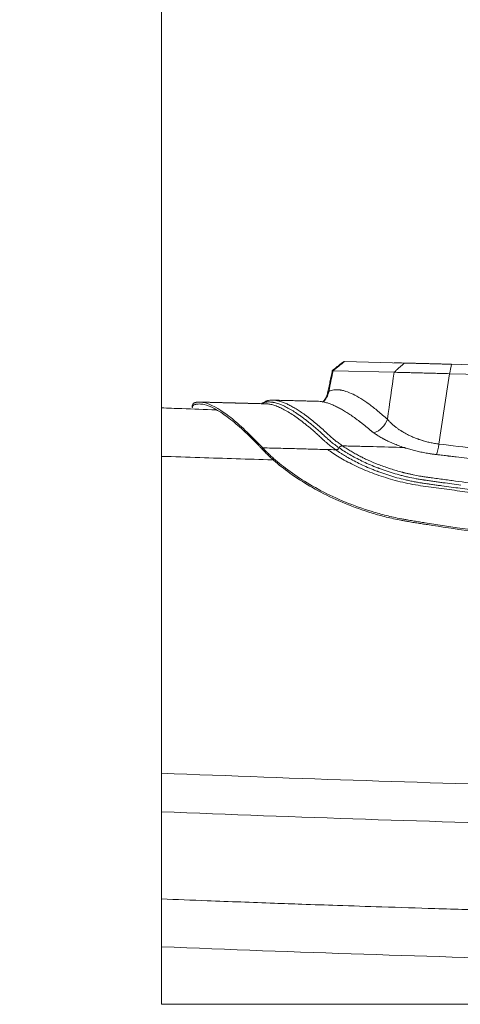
# Model space of a CAD drawing. Header units: millimetres. Extents: x 0 to 594, y 0 to 420.
# Tile 23 of 1056: x 137 to 148, y 51 to 77. Entities that reach past the tile are written whole.
import ezdxf

# ---------------------------------------------------------------- set-up
doc = ezdxf.new("R2010")
doc.units = ezdxf.units.MM
doc.layers.add('1', color=7, linetype='Continuous', true_color=0xffffff)
doc.styles.add('Arial', font='txt')
doc.dimstyles.get("Standard").update_dxf_attribs({"dimtxt": 0.18, "dimasz": 0.18, "dimexe": 0.18, "dimexo": 0.0625, "dimgap": 0.09, "dimtad": 0, "dimtih": 1, "dimtoh": 1, "dimdec": 4, "dimzin": 0, "dimdsep": 46, "dimtxsty": 'Standard', "dimcen": 0.09, "dimadec": 0, "dimazin": 0, "dimtfac": 1, "dimtdec": 4, "dimtofl": 0, "dimtmove": 0, "dimatfit": 3, "dimfxl": 0, "dimtolj": 1, "dimtzin": 0, "dimarcsym": 0})

# ---------------------------------------------------------------- blocks, each defined once
blk = doc.blocks.new('_U10')
at = {"layer": '1', "color": 18, "lineweight": 18}
for p, q in [((89.386, 156.501), (71.766, 156.501)), ((73.766, 156.501), (73.766, 109.121)), ((276.553, 129.196), (71.766, 129.196))]:
    blk.add_line(p, q, dxfattribs=at)
at = {"layer": '1', "color": 18}
for points in [[(73.766, 156.501), (74.704, 153.001), (72.828, 153.001)], [(73.766, 129.196), (72.828, 132.696), (74.704, 132.696)]]:
    blk.add_solid(points, dxfattribs=at)
at = {"layer": '1', "color": 18, "linetype": 'Continuous', "lineweight": 13, "char_height": 3.5, "attachment_point": 7, "rotation": 90, "line_spacing_factor": 1.047437, "style": 'Arial'}
for s, insert in [('\\fArial|b0|i0;\\W1.0000;0.55', (76.745, 98.612)), ('\\fArial|b0|i0;\\W1.0000;FWD TIE DOWN', (76.745, 58.614))]:
    blk.add_mtext(s, dxfattribs=dict(at, insert=insert))
blk = doc.blocks.new('_U14')
at = {"layer": '1', "color": 18, "lineweight": 18}
for p, q in [((118.661, 179.077), (58.826, 179.077)), ((60.826, 179.077), (60.826, 110.152)), ((276.553, 129.196), (58.826, 129.196))]:
    blk.add_line(p, q, dxfattribs=at)
at = {"layer": '1', "color": 18}
for points in [[(60.826, 179.077), (61.764, 175.577), (59.889, 175.577)], [(60.826, 129.196), (59.889, 132.696), (61.764, 132.696)]]:
    blk.add_solid(points, dxfattribs=at)
at = {"layer": '1', "color": 18, "linetype": 'Continuous', "lineweight": 13, "char_height": 3.5, "attachment_point": 7, "rotation": 90, "line_spacing_factor": 1.047437, "style": 'Arial'}
for s, insert in [('\\fArial|b0|i0;\\W1.0000;1.00', (63.805, 99.643)), ('\\fArial|b0|i0;\\W1.0000;BOW DEFLATED', (63.805, 58.279))]:
    blk.add_mtext(s, dxfattribs=dict(at, insert=insert))

msp = doc.modelspace()

# ---------------------------------------------------------------- linework, layer by layer
at = {"layer": '1', "color": 8, "linetype": 'Continuous', "lineweight": 18}
for q in [(140.448, 88.799), (294.808, 51.022)]:
    msp.add_line((140.448, 51.022), q, dxfattribs=at)
at = {"layer": '1', "color": 155, "linetype": 'Continuous', "lineweight": 18}
for p, q in [((145.192, 67.682), (146.744, 67.641)), ((146.474, 67.402), (144.896, 67.443)), ((163.363, 66.96), (147.909, 67.364)), ((147.965, 67.609), (163.32, 67.207))]:
    msp.add_line(p, q, dxfattribs=at)
at = {"layer": '1', "color": 155, "linetype": 'Continuous', "lineweight": 13}
for centre, major_axis, ratio, start_param, end_param in [((144.3, 67.004), (0.22, -0.449), 0.981816, 0.254901, 0.921191), ((145.865, 66.281), (-0.33, -0.376), 0.873482, 0.981029, 2.015032), ((147.555, 65.63), (-0.061, -0.496), 0.18824, 0.76121, 1.413648)]:
    msp.add_ellipse(centre, major_axis=major_axis, ratio=ratio, start_param=start_param, end_param=end_param, dxfattribs=at)
at = {"layer": '1', "color": 155, "linetype": 'Continuous', "lineweight": 18}
for points, degree in [([(145.173, 67.682), (144.872, 67.444)], 1), ([(145.192, 67.682), (145.093, 67.602), (144.995, 67.523), (144.896, 67.443)], 3), ([(146.744, 67.641), (146.474, 67.402)], 1), ([(146.481, 67.648), (146.565, 67.646), (146.667, 67.643)], 2), ([(146.744, 67.641), (146.834, 67.639), (147.089, 67.632), (147.406, 67.624), (147.77, 67.614), (147.965, 67.609)], 2), ([(144.875, 67.445), (144.754, 66.864)], 1), ([(147.965, 67.609), (147.947, 67.527), (147.928, 67.446), (147.909, 67.364)], 3), ([(142.982, 66.589), (142.213, 66.609), (141.444, 66.629)], 2), ([(143.171, 66.584), (142.31, 66.607), (141.447, 66.629)], 2), ([(144.518, 66.649), (143.937, 66.664), (143.356, 66.679)], 2), ([(141.248, 66.541), (141.247, 66.516), (141.246, 66.491)], 2), ([(141.251, 66.539), (141.25, 66.514), (141.249, 66.489)], 2), ([(143.071, 65.444), (143.073, 65.425), (143.076, 65.407), (143.079, 65.388)], 3), ([(151.055, 56.658), (147.515, 56.754), (143.981, 56.871), (140.448, 57.012)], 3), ([(151.026, 55.658), (147.498, 55.754), (143.972, 55.87), (140.448, 56.011)], 3), ([(150.929, 52.163), (147.438, 52.258), (143.942, 52.373), (140.448, 52.512)], 3)]:
    msp.add_open_spline(points, degree=degree, dxfattribs=at)
at = {"layer": '1', "color": 155, "linetype": 'Continuous', "lineweight": 13}
for points in [[(144.896, 67.443), (144.859, 67.264), (144.821, 67.084), (144.784, 66.905)], [(146.304, 66.183), (146.36, 66.589), (146.417, 66.996), (146.474, 67.402)], [(147.909, 67.364), (147.819, 66.756), (147.728, 66.148), (147.638, 65.541)]]:
    msp.add_open_spline(points, degree=3, dxfattribs=at)
at = {"layer": '1', "color": 155, "linetype": 'Continuous', "lineweight": 18}
for points, knots in [([(144.896, 67.443), (144.891, 67.443), (144.884, 67.444), (144.879, 67.444), (144.878, 67.444)], [0, 0, 0, 0, 0.643513, 1, 1, 1, 1]), ([(147.909, 67.364), (147.878, 67.365), (147.816, 67.367), (147.725, 67.369), (147.635, 67.372), (147.547, 67.374), (147.46, 67.377), (147.376, 67.379), (147.294, 67.381), (147.214, 67.383), (147.137, 67.385), (147.037, 67.388), (146.919, 67.391), (146.787, 67.394), (146.669, 67.397), (146.562, 67.4), (146.503, 67.401), (146.474, 67.402)], [0, 0, 0, 0, 0.050862, 0.101521, 0.151981, 0.202247, 0.252323, 0.302214, 0.351925, 0.401461, 0.450826, 0.500026, 0.598555, 0.697778, 0.797735, 0.898463, 1, 1, 1, 1]), ([(144.748, 66.862), (144.748, 66.855), (144.743, 66.792), (144.692, 66.705), (144.638, 66.645), (144.619, 66.626)], [0, 0, 0, 0, 0.07606, 0.670257, 1, 1, 1, 1]), ([(143.071, 65.444), (143.059, 65.456), (143.049, 65.467), (143.002, 65.517), (142.966, 65.554), (142.789, 65.737), (142.652, 65.87), (142.393, 66.106), (142.27, 66.209), (141.923, 66.469), (141.721, 66.578), (141.511, 66.625), (141.471, 66.629), (141.414, 66.63), (141.395, 66.629), (141.369, 66.626), (141.36, 66.624), (141.347, 66.622), (141.342, 66.621), (141.333, 66.619), (141.328, 66.617), (141.317, 66.614), (141.312, 66.613), (141.303, 66.609), (141.298, 66.607), (141.286, 66.6), (141.278, 66.595), (141.261, 66.579), (141.254, 66.566), (141.251, 66.546), (141.251, 66.542), (141.251, 66.538)], [0, 0, 0, 0, 0.012157, 0.012157, 0.05467, 0.05467, 0.224723, 0.224723, 0.394775, 0.394775, 0.73488, 0.73488, 0.819907, 0.819907, 0.86242, 0.86242, 0.883676, 0.883676, 0.894305, 0.894305, 0.904933, 0.904933, 0.915561, 0.915561, 0.926189, 0.926189, 0.947446, 0.947446, 0.989959, 0.989959, 1, 1, 1, 1]), ([(143.13, 66.639), (143.133, 66.641), (143.137, 66.643), (143.145, 66.647), (143.15, 66.649), (143.157, 66.652), (143.16, 66.653), (143.165, 66.655), (143.168, 66.656), (143.176, 66.659), (143.187, 66.662), (143.201, 66.666), (143.209, 66.668), (143.215, 66.67), (143.218, 66.67), (143.244, 66.676), (143.269, 66.678), (143.306, 66.68), (143.318, 66.68), (143.344, 66.68), (143.357, 66.679), (143.397, 66.676), (143.451, 66.667), (143.509, 66.652), (143.569, 66.634), (143.6, 66.623), (143.662, 66.598), (143.694, 66.584), (143.76, 66.553), (143.794, 66.535), (143.864, 66.497), (143.899, 66.477), (143.971, 66.432), (144.045, 66.384), (144.123, 66.33), (144.182, 66.287), (144.202, 66.273), (144.232, 66.25), (144.242, 66.242), (144.262, 66.227), (144.293, 66.203), (144.324, 66.179), (144.365, 66.145), (144.386, 66.128), (144.449, 66.076), (144.492, 66.04), (144.579, 65.965), (144.623, 65.926), (144.679, 65.876), (144.696, 65.86), (144.712, 65.845), (144.723, 65.834), (144.729, 65.829), (144.746, 65.813), (144.757, 65.803), (144.771, 65.789), (144.774, 65.787), (144.777, 65.784)], [0, 0, 0, 0, 0.012417, 0.012417, 0.027785, 0.027785, 0.035468, 0.035468, 0.043152, 0.043152, 0.05852, 0.073887, 0.081571, 0.081571, 0.089255, 0.089255, 0.150725, 0.150725, 0.181461, 0.181461, 0.212196, 0.212196, 0.273666, 0.335136, 0.335136, 0.396607, 0.396607, 0.458077, 0.458077, 0.519548, 0.519548, 0.581018, 0.581018, 0.642488, 0.703959, 0.703959, 0.734694, 0.734694, 0.750061, 0.750061, 0.765429, 0.796164, 0.796164, 0.826899, 0.826899, 0.88837, 0.88837, 0.94984, 0.94984, 0.965208, 0.972892, 0.972892, 0.980575, 0.980575, 0.995943, 0.995943, 1, 1, 1, 1]), ([(143.351, 66.679), (143.325, 66.68), (143.301, 66.68), (143.275, 66.678), (143.272, 66.678), (143.27, 66.678)], [0, 0, 0, 0, 0.897727, 0.897727, 1, 1, 1, 1]), ([(144.51, 66.649), (144.513, 66.649), (144.542, 66.648), (144.597, 66.643), (144.681, 66.626), (144.769, 66.601), (144.862, 66.566), (144.926, 66.538), (144.992, 66.506), (145.026, 66.489), (145.095, 66.452), (145.165, 66.412), (145.238, 66.367), (145.312, 66.319), (145.35, 66.293), (145.428, 66.24), (145.467, 66.212), (145.527, 66.167), (145.547, 66.152), (145.572, 66.133), (145.577, 66.129), (145.588, 66.121), (145.603, 66.11), (145.639, 66.082), (145.68, 66.049), (145.712, 66.024), (145.732, 66.007), (145.743, 65.998), (145.775, 65.972), (145.796, 65.955), (145.823, 65.932), (145.828, 65.928), (145.839, 65.919), (145.844, 65.914), (145.855, 65.905), (145.86, 65.901), (145.871, 65.891), (145.877, 65.887), (145.888, 65.878), (145.894, 65.873), (145.906, 65.864), (145.912, 65.859), (145.93, 65.845), (145.942, 65.836), (145.968, 65.818), (145.982, 65.808), (146.009, 65.79), (146.023, 65.78), (146.052, 65.762), (146.067, 65.753), (146.098, 65.734), (146.129, 65.715), (146.163, 65.697), (146.188, 65.683), (146.197, 65.678), (146.21, 65.671), (146.214, 65.669), (146.223, 65.664), (146.263, 65.643), (146.304, 65.622), (146.381, 65.586), (146.421, 65.569), (146.503, 65.534), (146.546, 65.517), (146.633, 65.485), (146.679, 65.469), (146.726, 65.453)], [0, 0, 0, 0, 0.006545, 0.064984, 0.123422, 0.181861, 0.240299, 0.298738, 0.298738, 0.357176, 0.357176, 0.415615, 0.474053, 0.474053, 0.532492, 0.532492, 0.59093, 0.59093, 0.62015, 0.62015, 0.627454, 0.627454, 0.634759, 0.649369, 0.678588, 0.693198, 0.693198, 0.707807, 0.707807, 0.737027, 0.737027, 0.744331, 0.744331, 0.751636, 0.751636, 0.758941, 0.758941, 0.766246, 0.766246, 0.773551, 0.773551, 0.780856, 0.780856, 0.795465, 0.795465, 0.810075, 0.810075, 0.824684, 0.824684, 0.839294, 0.839294, 0.853904, 0.868513, 0.868513, 0.875818, 0.875818, 0.879471, 0.879471, 0.883123, 0.912342, 0.912342, 0.941561, 0.941561, 0.970781, 0.970781, 1, 1, 1, 1]), ([(141.867, 66.425), (141.57, 66.436), (141.097, 66.454), (140.624, 66.473), (140.448, 66.481)], [0, 0, 0, 0, 0.627554, 1, 1, 1, 1]), ([(143.079, 65.388), (143.064, 65.404), (143.032, 65.438), (142.983, 65.49), (142.804, 65.674), (142.515, 65.956), (142.022, 66.366), (141.669, 66.555), (141.45, 66.582), (141.385, 66.578), (141.355, 66.574), (141.336, 66.57), (141.324, 66.567), (141.298, 66.559), (141.266, 66.541), (141.251, 66.513), (141.249, 66.493), (141.249, 66.489)], [0, 0, 0, 0, 0.015423, 0.03661, 0.057798, 0.227299, 0.3968, 0.735801, 0.820552, 0.862927, 0.884115, 0.894709, 0.905302, 0.910599, 0.947678, 0.990053, 1, 1, 1, 1]), ([(144.962, 65.394), (144.922, 65.422), (144.884, 65.45), (144.83, 65.492), (144.812, 65.505), (144.777, 65.533), (144.76, 65.547), (144.728, 65.574), (144.712, 65.588), (144.688, 65.608), (144.681, 65.615), (144.665, 65.629), (144.658, 65.635), (144.636, 65.656), (144.622, 65.669), (144.593, 65.696), (144.579, 65.709), (144.538, 65.748), (144.51, 65.773), (144.468, 65.811), (144.454, 65.823), (144.433, 65.842), (144.426, 65.848), (144.413, 65.86), (144.406, 65.866), (144.385, 65.884), (144.372, 65.895), (144.345, 65.919), (144.304, 65.953), (144.264, 65.987), (144.212, 66.03), (144.186, 66.051), (144.135, 66.092), (144.084, 66.131), (144.035, 66.168), (143.986, 66.205), (143.961, 66.222), (143.89, 66.273), (143.843, 66.304), (143.752, 66.362), (143.707, 66.389), (143.621, 66.437), (143.579, 66.459), (143.497, 66.497), (143.457, 66.514), (143.38, 66.542), (143.343, 66.554), (143.289, 66.567), (143.271, 66.571), (143.249, 66.575), (143.245, 66.575), (143.236, 66.577), (143.224, 66.579), (143.211, 66.58), (143.186, 66.583), (143.169, 66.584), (143.153, 66.585)], [0, 0, 0, 0, 0.04, 0.04, 0.06, 0.06, 0.08, 0.08, 0.1, 0.1, 0.11, 0.11, 0.12, 0.12, 0.14, 0.14, 0.16, 0.16, 0.2, 0.2, 0.22, 0.22, 0.23, 0.23, 0.24, 0.24, 0.26, 0.26, 0.28, 0.32, 0.32, 0.36, 0.36, 0.4, 0.44, 0.44, 0.48, 0.48, 0.56, 0.56, 0.64, 0.64, 0.72, 0.72, 0.8, 0.8, 0.88, 0.88, 0.92, 0.92, 0.93, 0.93, 0.94, 0.96, 0.96, 1, 1, 1, 1]), ([(144.756, 65.399), (144.798, 65.369), (144.942, 65.268), (145.221, 65.099), (145.62, 64.901), (145.996, 64.754), (146.317, 64.65), (146.568, 64.581), (146.828, 64.521), (147.094, 64.471), (147.364, 64.434), (147.724, 64.384), (148.176, 64.324), (148.9, 64.231), (149.809, 64.124), (151.086, 63.991), (152.553, 63.866), (154.207, 63.767), (155.866, 63.71), (157.525, 63.697), (159.183, 63.725), (160.56, 63.782), (161.658, 63.846), (162.327, 63.891), (162.843, 63.93), (163.207, 63.959), (163.517, 63.985), (163.774, 64.006), (163.978, 64.024), (164.179, 64.048), (164.444, 64.088), (164.765, 64.153), (165.172, 64.261), (165.585, 64.406), (165.981, 64.586), (166.282, 64.753), (166.508, 64.896), (166.637, 64.993), (166.722, 65.064), (166.776, 65.111), (166.885, 65.201), (167.043, 65.329), (167.277, 65.504), (167.527, 65.67), (167.783, 65.809), (168.009, 65.898), (168.16, 65.926), (168.236, 65.928), (168.253, 65.927)], [0, 0, 0, 0, 0.008549, 0.027837, 0.047271, 0.066551, 0.076203, 0.085926, 0.095644, 0.105285, 0.114907, 0.124531, 0.143783, 0.163044, 0.201573, 0.240086, 0.29787, 0.355594, 0.413285, 0.47105, 0.528829, 0.586622, 0.615514, 0.644405, 0.657247, 0.670093, 0.682936, 0.690158, 0.697375, 0.704582, 0.711799, 0.72633, 0.740796, 0.759987, 0.779369, 0.798639, 0.810714, 0.822865, 0.827713, 0.832554, 0.837392, 0.856718, 0.876029, 0.905057, 0.934106, 0.962974, 0.991786, 1, 1, 1, 1]), ([(144.962, 65.394), (144.805, 65.398), (144.647, 65.402), (144.332, 65.41), (144.174, 65.415), (143.938, 65.421), (143.859, 65.423), (143.701, 65.427), (143.622, 65.429), (143.465, 65.433), (143.386, 65.435), (143.228, 65.439), (143.149, 65.442), (143.071, 65.444)], [0, 0, 0, 0, 0.25, 0.25, 0.5, 0.5, 0.625, 0.625, 0.75, 0.75, 0.875, 0.875, 1, 1, 1, 1]), ([(143.071, 65.444), (143.149, 65.442), (143.228, 65.439), (143.386, 65.435), (143.465, 65.433), (143.622, 65.429), (143.701, 65.427), (143.859, 65.423), (143.938, 65.421), (144.174, 65.415), (144.332, 65.41), (144.647, 65.402), (144.805, 65.398), (144.962, 65.394)], [0, 0, 0, 0, 0.125, 0.125, 0.25, 0.25, 0.375, 0.375, 0.5, 0.5, 0.75, 0.75, 1, 1, 1, 1]), ([(168.097, 64.788), (168.082, 64.773), (168.065, 64.758), (167.996, 64.693), (167.935, 64.639), (167.84, 64.56), (167.808, 64.534), (167.741, 64.482), (167.706, 64.455), (167.6, 64.376), (167.525, 64.323), (167.29, 64.165), (167.118, 64.061), (166.562, 63.759), (166.136, 63.573), (165.438, 63.35), (165.195, 63.285), (164.823, 63.206), (164.698, 63.182), (164.504, 63.151), (164.438, 63.141), (164.341, 63.128), (164.308, 63.124), (164.245, 63.116), (164.213, 63.113), (164.152, 63.106), (164.124, 63.103), (164.074, 63.098), (164.05, 63.095), (163.984, 63.088), (163.945, 63.084), (163.817, 63.071), (163.719, 63.06), (163.527, 63.041), (163.434, 63.031), (163.248, 63.013), (163.155, 63.004), (162.691, 62.961), (162.316, 62.928), (161.566, 62.868), (161.19, 62.842), (159.31, 62.724), (157.797, 62.682), (154.771, 62.721), (153.257, 62.802), (150.249, 63.076), (148.755, 63.268), (147.23, 63.508), (147.183, 63.516), (147.091, 63.53), (147.045, 63.538), (146.952, 63.553), (146.904, 63.56), (146.816, 63.575), (146.783, 63.581), (146.719, 63.593), (146.686, 63.599), (146.523, 63.63), (146.398, 63.658), (146.151, 63.72), (146.028, 63.754), (145.426, 63.936), (144.978, 64.124), (144.185, 64.542), (143.84, 64.772), (143.485, 65.055), (143.418, 65.112), (143.323, 65.196), (143.293, 65.223), (143.234, 65.279), (143.206, 65.306), (143.15, 65.361), (143.122, 65.39), (143.088, 65.425), (143.079, 65.434), (143.071, 65.444)], [0, 0, 0, 0, 0.003925, 0.003925, 0.015281, 0.015281, 0.020959, 0.020959, 0.026637, 0.026637, 0.037993, 0.037993, 0.060705, 0.060705, 0.106128, 0.106128, 0.12884, 0.12884, 0.140196, 0.140196, 0.145874, 0.145874, 0.148713, 0.148713, 0.151552, 0.151552, 0.154391, 0.154391, 0.15723, 0.15723, 0.162908, 0.162908, 0.174264, 0.174264, 0.18562, 0.18562, 0.196976, 0.196976, 0.2424, 0.2424, 0.287823, 0.287823, 0.469518, 0.469518, 0.651213, 0.651213, 0.832908, 0.832908, 0.838586, 0.838586, 0.844264, 0.844264, 0.849942, 0.849942, 0.852781, 0.852781, 0.85562, 0.85562, 0.866976, 0.866976, 0.878332, 0.878332, 0.923756, 0.923756, 0.96918, 0.96918, 0.980535, 0.980535, 0.986213, 0.986213, 0.991891, 0.991891, 0.997569, 0.997569, 1, 1, 1, 1]), ([(168.086, 64.733), (168.073, 64.721), (168.036, 64.686), (167.964, 64.621), (167.887, 64.555), (167.727, 64.425), (167.439, 64.214), (166.945, 63.915), (166.347, 63.625), (165.68, 63.376), (165.072, 63.214), (164.635, 63.132), (164.388, 63.096), (164.259, 63.08), (164.181, 63.071), (164.145, 63.067), (164.09, 63.062), (164.008, 63.053), (163.865, 63.038), (163.619, 63.012), (163.339, 62.985), (162.784, 62.931), (161.94, 62.858), (159.688, 62.699), (157.04, 62.626), (154.013, 62.726), (151.75, 62.889), (149.525, 63.133), (148.037, 63.344), (147.252, 63.467), (147.136, 63.485), (147.021, 63.503), (146.927, 63.518), (146.847, 63.532), (146.75, 63.548), (146.553, 63.585), (146.272, 63.647), (145.537, 63.85), (144.529, 64.272), (143.752, 64.787), (143.358, 65.117), (143.239, 65.227), (143.17, 65.295), (143.135, 65.33), (143.102, 65.364), (143.085, 65.382), (143.079, 65.388)], [0, 0, 0, 0, 0.003081, 0.008769, 0.014457, 0.017301, 0.037208, 0.059959, 0.082711, 0.105462, 0.128214, 0.139589, 0.145277, 0.149543, 0.150965, 0.152387, 0.153098, 0.156653, 0.162341, 0.173716, 0.185092, 0.196468, 0.24197, 0.287473, 0.469484, 0.560489, 0.651494, 0.7425, 0.830661, 0.833505, 0.839193, 0.844881, 0.847725, 0.850569, 0.853413, 0.856257, 0.867632, 0.879008, 0.924511, 0.970013, 0.981389, 0.991343, 0.992765, 0.995608, 0.998452, 1, 1, 1, 1]), ([(144.962, 65.394), (144.967, 65.394), (144.972, 65.394), (144.98, 65.395), (144.985, 65.395), (144.99, 65.397), (144.992, 65.397), (144.994, 65.397), (144.995, 65.398), (144.998, 65.399), (145, 65.399), (145.007, 65.401), (145.011, 65.403), (145.016, 65.406), (145.017, 65.406), (145.019, 65.408), (145.02, 65.408), (145.022, 65.41), (145.024, 65.411), (145.03, 65.415), (145.033, 65.418), (145.037, 65.422), (145.038, 65.423), (145.039, 65.425), (145.04, 65.426), (145.042, 65.429), (145.043, 65.43), (145.047, 65.436), (145.049, 65.44), (145.051, 65.444)], [0, 0, 0, 0, 0.125, 0.125, 0.25, 0.25, 0.28125, 0.28125, 0.3125, 0.3125, 0.375, 0.375, 0.5, 0.5, 0.53125, 0.53125, 0.5625, 0.5625, 0.625, 0.625, 0.75, 0.75, 0.78125, 0.78125, 0.8125, 0.8125, 0.875, 0.875, 1, 1, 1, 1]), ([(145.051, 65.444), (145.049, 65.44), (145.047, 65.436), (145.043, 65.43), (145.042, 65.429), (145.04, 65.426), (145.039, 65.425), (145.038, 65.423), (145.037, 65.422), (145.033, 65.418), (145.03, 65.415), (145.024, 65.411), (145.022, 65.41), (145.02, 65.408), (145.019, 65.408), (145.017, 65.406), (145.016, 65.406), (145.011, 65.403), (145.007, 65.401), (145, 65.399), (144.998, 65.399), (144.995, 65.398), (144.994, 65.397), (144.992, 65.397), (144.99, 65.397), (144.985, 65.395), (144.98, 65.395), (144.972, 65.394), (144.967, 65.394), (144.962, 65.394)], [0, 0, 0, 0, 0.125, 0.125, 0.1875, 0.1875, 0.21875, 0.21875, 0.25, 0.25, 0.375, 0.375, 0.4375, 0.4375, 0.46875, 0.46875, 0.5, 0.5, 0.625, 0.625, 0.6875, 0.6875, 0.71875, 0.71875, 0.75, 0.75, 0.875, 0.875, 1, 1, 1, 1]), ([(145.051, 65.444), (145.052, 65.448), (145.055, 65.452), (145.058, 65.458), (145.059, 65.46), (145.062, 65.463), (145.062, 65.463), (145.064, 65.465), (145.065, 65.466), (145.068, 65.47), (145.072, 65.473), (145.077, 65.477), (145.079, 65.479), (145.082, 65.48), (145.083, 65.481), (145.085, 65.482), (145.086, 65.483), (145.091, 65.485), (145.095, 65.487), (145.101, 65.489), (145.104, 65.49), (145.108, 65.491), (145.11, 65.492), (145.117, 65.493), (145.121, 65.494), (145.13, 65.495), (145.135, 65.495), (145.139, 65.495)], [0, 0, 0, 0, 0.125, 0.125, 0.1875, 0.1875, 0.21875, 0.21875, 0.25, 0.25, 0.375, 0.375, 0.4375, 0.4375, 0.46875, 0.46875, 0.5, 0.5, 0.625, 0.625, 0.6875, 0.6875, 0.75, 0.75, 0.875, 0.875, 1, 1, 1, 1]), ([(145.139, 65.495), (145.135, 65.495), (145.13, 65.495), (145.121, 65.494), (145.117, 65.493), (145.11, 65.492), (145.108, 65.491), (145.104, 65.49), (145.101, 65.489), (145.095, 65.487), (145.091, 65.485), (145.086, 65.483), (145.085, 65.482), (145.083, 65.481), (145.082, 65.48), (145.079, 65.479), (145.077, 65.477), (145.072, 65.473), (145.068, 65.47), (145.065, 65.466), (145.064, 65.465), (145.062, 65.463), (145.062, 65.463), (145.059, 65.46), (145.058, 65.458), (145.055, 65.452), (145.052, 65.448), (145.051, 65.444)], [0, 0, 0, 0, 0.125, 0.125, 0.25, 0.25, 0.3125, 0.3125, 0.375, 0.375, 0.5, 0.5, 0.53125, 0.53125, 0.5625, 0.5625, 0.625, 0.625, 0.75, 0.75, 0.78125, 0.78125, 0.8125, 0.8125, 0.875, 0.875, 1, 1, 1, 1]), ([(146.726, 65.453), (146.461, 65.46), (146.197, 65.467), (145.8, 65.477), (145.668, 65.481), (145.404, 65.488), (145.272, 65.491), (145.139, 65.495)], [0, 0, 0, 0, 0.5, 0.5, 0.75, 0.75, 1, 1, 1, 1]), ([(145.139, 65.495), (145.272, 65.491), (145.404, 65.488), (145.668, 65.481), (145.8, 65.477), (146.197, 65.467), (146.461, 65.46), (146.726, 65.453)], [0, 0, 0, 0, 0.25, 0.25, 0.5, 0.5, 1, 1, 1, 1]), ([(146.726, 65.453), (146.736, 65.45), (146.751, 65.445), (146.766, 65.44), (146.776, 65.437), (146.781, 65.435), (146.806, 65.427), (146.827, 65.421), (146.889, 65.403), (146.93, 65.391), (147.016, 65.369), (147.059, 65.358), (147.147, 65.339), (147.191, 65.329), (147.259, 65.316), (147.282, 65.312), (147.328, 65.304), (147.351, 65.3), (147.386, 65.294), (147.398, 65.292), (147.421, 65.289), (147.433, 65.287), (147.457, 65.284), (147.469, 65.282), (147.492, 65.279), (147.504, 65.277), (147.528, 65.274), (147.54, 65.273), (147.565, 65.27), (147.577, 65.268), (147.601, 65.265), (147.613, 65.264), (147.637, 65.261), (147.649, 65.26), (147.709, 65.253), (147.757, 65.247), (147.83, 65.238), (147.854, 65.236), (147.884, 65.232), (147.89, 65.231), (147.897, 65.23), (147.897, 65.23), (147.897, 65.23), (147.897, 65.23), (147.898, 65.23), (147.899, 65.23), (147.901, 65.23), (147.906, 65.229), (147.922, 65.228), (147.982, 65.22), (148.039, 65.214), (148.177, 65.198), (148.268, 65.187), (148.452, 65.167), (148.544, 65.156), (148.728, 65.136), (149.004, 65.106), (149.28, 65.077), (149.557, 65.048), (149.695, 65.034), (149.834, 65.02), (149.926, 65.011), (149.973, 65.007), (150.389, 64.967), (150.759, 64.933), (151.315, 64.886), (151.5, 64.871), (151.872, 64.842), (152.057, 64.828), (152.614, 64.789), (152.986, 64.765), (153.731, 64.724), (154.104, 64.705), (154.85, 64.674), (155.224, 64.662), (155.785, 64.647), (155.972, 64.643), (156.206, 64.639), (156.253, 64.638), (156.347, 64.637), (156.394, 64.636), (156.534, 64.634), (156.628, 64.633), (157.096, 64.628), (157.469, 64.627), (158.216, 64.63), (158.589, 64.635), (159.334, 64.649), (159.705, 64.659), (160.262, 64.677), (160.448, 64.683), (160.819, 64.698), (161.004, 64.705), (161.282, 64.718), (161.374, 64.722), (161.559, 64.731), (161.652, 64.736), (161.929, 64.75), (162.114, 64.76), (162.391, 64.775), (162.483, 64.781), (162.622, 64.789), (162.668, 64.791), (162.76, 64.797), (162.806, 64.799), (162.898, 64.805), (162.944, 64.808), (163.036, 64.814), (163.082, 64.816), (163.175, 64.822), (163.221, 64.825), (163.313, 64.831), (163.358, 64.834), (163.427, 64.839), (163.45, 64.84), (163.485, 64.843), (163.496, 64.843), (163.519, 64.845), (163.531, 64.846), (163.554, 64.847), (163.565, 64.848), (163.588, 64.849), (163.6, 64.85), (163.617, 64.851), (163.623, 64.852), (163.634, 64.853), (163.651, 64.854), (163.668, 64.855), (163.691, 64.857), (163.703, 64.858), (163.725, 64.86), (163.737, 64.861), (163.771, 64.864), (163.793, 64.867), (163.838, 64.872), (163.883, 64.877), (163.927, 64.883), (163.96, 64.888), (163.971, 64.89), (163.988, 64.892), (163.994, 64.893), (164.005, 64.895), (164.032, 64.899), (164.059, 64.903), (164.123, 64.915), (164.165, 64.923), (164.248, 64.94), (164.288, 64.949), (164.368, 64.968), (164.407, 64.979), (164.445, 64.989)], [0, 0, 0, 0, 0.001953, 0.00293, 0.00293, 0.003906, 0.003906, 0.007813, 0.007813, 0.015625, 0.015625, 0.023438, 0.023438, 0.03125, 0.03125, 0.035156, 0.035156, 0.039063, 0.039063, 0.041016, 0.041016, 0.042969, 0.042969, 0.044922, 0.044922, 0.046875, 0.046875, 0.048828, 0.048828, 0.050781, 0.050781, 0.052734, 0.052734, 0.054688, 0.054688, 0.0625, 0.0625, 0.066406, 0.066406, 0.067383, 0.067444, 0.067444, 0.067459, 0.067459, 0.067474, 0.067505, 0.067627, 0.067871, 0.068359, 0.070313, 0.078125, 0.078125, 0.09375, 0.09375, 0.109375, 0.109375, 0.125, 0.15625, 0.15625, 0.171875, 0.179688, 0.179688, 0.1875, 0.1875, 0.25, 0.25, 0.28125, 0.28125, 0.3125, 0.3125, 0.375, 0.375, 0.4375, 0.4375, 0.5, 0.5, 0.53125, 0.53125, 0.539063, 0.539063, 0.546875, 0.546875, 0.5625, 0.5625, 0.625, 0.625, 0.6875, 0.6875, 0.75, 0.75, 0.78125, 0.78125, 0.8125, 0.8125, 0.828125, 0.828125, 0.84375, 0.84375, 0.875, 0.875, 0.890625, 0.890625, 0.898438, 0.898438, 0.90625, 0.90625, 0.914063, 0.914063, 0.921875, 0.921875, 0.929688, 0.929688, 0.9375, 0.9375, 0.941406, 0.941406, 0.943359, 0.943359, 0.945312, 0.945312, 0.947266, 0.947266, 0.949219, 0.949219, 0.950195, 0.950195, 0.951172, 0.953125, 0.953125, 0.955078, 0.955078, 0.957031, 0.957031, 0.960937, 0.960937, 0.964844, 0.96875, 0.96875, 0.970703, 0.970703, 0.97168, 0.97168, 0.972656, 0.976562, 0.976562, 0.984375, 0.984375, 0.992187, 0.992187, 1, 1, 1, 1]), ([(140.448, 65.223), (140.781, 65.212), (141.113, 65.201), (142.07, 65.17), (142.694, 65.151), (143.319, 65.132)], [0, 0, 0, 0, 0.347427, 0.347427, 1, 1, 1, 1]), ([(143.319, 65.132), (142.694, 65.151), (142.07, 65.17), (141.113, 65.201), (140.781, 65.212), (140.448, 65.223)], [0, 0, 0, 0, 0.652573, 0.652573, 1, 1, 1, 1]), ([(140.448, 53.753), (140.843, 53.738), (141.818, 53.699), (143.029, 53.654), (144.154, 53.614), (145.082, 53.582), (146.233, 53.544), (147.608, 53.5), (149.209, 53.452), (150.35, 53.42), (150.959, 53.403)], [0, 0, 0, 0, 0.112684, 0.278362, 0.345729, 0.433835, 0.543323, 0.674188, 0.826419, 1, 1, 1, 1])]:
    msp.add_open_spline(points, degree=3, knots=knots, dxfattribs=at)
at = {"layer": '1', "color": 155, "linetype": 'Continuous', "lineweight": 13}
for points, knots in [([(144.752, 66.865), (144.753, 66.868), (144.754, 66.872), (144.756, 66.876), (144.756, 66.877), (144.757, 66.878), (144.758, 66.88), (144.761, 66.885), (144.764, 66.888), (144.771, 66.896), (144.777, 66.9), (144.784, 66.905)], [0, 0, 0, 0, 0.243606, 0.243606, 0.290881, 0.290881, 0.338155, 0.432705, 0.621803, 0.621803, 1, 1, 1, 1]), ([(144.784, 66.905), (144.823, 66.925), (144.866, 66.938), (144.959, 66.951), (145.008, 66.951), (145.067, 66.944), (145.077, 66.943), (145.087, 66.941), (145.094, 66.94), (145.097, 66.94), (145.114, 66.937), (145.128, 66.934), (145.17, 66.924), (145.198, 66.916), (145.286, 66.887), (145.347, 66.862), (145.475, 66.8), (145.542, 66.763), (145.68, 66.677), (145.752, 66.629), (145.901, 66.52), (145.978, 66.461), (146.137, 66.33), (146.219, 66.259), (146.304, 66.183)], [0, 0, 0, 0, 0.125, 0.125, 0.25, 0.25, 0.265625, 0.273437, 0.273437, 0.28125, 0.28125, 0.3125, 0.3125, 0.375, 0.375, 0.5, 0.5, 0.625, 0.625, 0.75, 0.75, 0.875, 0.875, 1, 1, 1, 1]), ([(143.029, 66.581), (143.031, 66.583), (143.032, 66.584), (143.036, 66.587), (143.038, 66.588), (143.045, 66.593), (143.05, 66.596), (143.061, 66.602), (143.067, 66.604), (143.077, 66.608), (143.08, 66.609), (143.087, 66.611), (143.09, 66.612), (143.1, 66.616), (143.107, 66.618), (143.118, 66.62), (143.121, 66.621), (143.128, 66.623), (143.132, 66.623), (143.143, 66.625), (143.15, 66.627), (143.172, 66.63), (143.187, 66.631), (143.218, 66.633), (143.233, 66.633), (143.265, 66.632), (143.282, 66.63), (143.307, 66.627), (143.319, 66.626), (143.332, 66.624), (143.341, 66.622), (143.362, 66.618), (143.402, 66.609), (143.439, 66.599), (143.476, 66.587), (143.495, 66.581), (143.552, 66.559), (143.592, 66.542), (143.673, 66.504), (143.715, 66.482), (143.801, 66.434), (143.845, 66.407), (143.936, 66.349), (143.982, 66.318), (144.054, 66.268), (144.078, 66.25), (144.127, 66.214), (144.176, 66.177), (144.226, 66.137), (144.277, 66.097), (144.303, 66.076), (144.355, 66.033), (144.394, 66), (144.434, 65.966), (144.461, 65.942), (144.475, 65.931), (144.495, 65.913), (144.502, 65.907), (144.516, 65.895), (144.523, 65.889), (144.543, 65.87), (144.571, 65.846), (144.598, 65.821), (144.619, 65.802), (144.626, 65.795), (144.64, 65.782), (144.647, 65.776), (144.667, 65.757), (144.681, 65.743), (144.709, 65.717), (144.724, 65.704), (144.746, 65.684), (144.753, 65.677), (144.768, 65.664), (144.776, 65.657), (144.799, 65.637), (144.815, 65.623), (144.848, 65.596), (144.865, 65.582), (144.9, 65.555), (144.918, 65.541), (144.972, 65.5), (145.011, 65.472), (145.051, 65.444)], [0, 0, 0, 0, 0.005883, 0.005883, 0.014098, 0.014098, 0.03053, 0.03053, 0.046962, 0.046962, 0.055178, 0.055178, 0.063393, 0.063393, 0.079825, 0.079825, 0.088041, 0.088041, 0.096257, 0.096257, 0.112689, 0.112689, 0.145552, 0.145552, 0.178415, 0.178415, 0.211279, 0.211279, 0.22771, 0.235926, 0.235926, 0.244142, 0.277005, 0.309869, 0.309869, 0.342732, 0.342732, 0.408459, 0.408459, 0.474186, 0.474186, 0.539913, 0.539913, 0.605639, 0.605639, 0.638503, 0.638503, 0.671366, 0.70423, 0.70423, 0.737093, 0.737093, 0.769956, 0.786388, 0.786388, 0.80282, 0.80282, 0.811036, 0.811036, 0.819251, 0.819251, 0.835683, 0.852115, 0.852115, 0.860331, 0.860331, 0.868546, 0.868546, 0.884978, 0.884978, 0.90141, 0.90141, 0.909626, 0.909626, 0.917842, 0.917842, 0.934273, 0.934273, 0.950705, 0.950705, 0.967137, 0.967137, 1, 1, 1, 1]), ([(146.304, 66.183), (146.317, 66.166), (146.347, 66.134), (146.38, 66.101), (146.414, 66.068), (146.432, 66.051), (146.47, 66.019), (146.49, 66.002), (146.532, 65.97), (146.553, 65.954), (146.599, 65.922), (146.622, 65.906), (146.653, 65.886), (146.659, 65.882), (146.672, 65.874), (146.691, 65.862), (146.71, 65.85), (146.75, 65.827), (146.777, 65.812), (146.833, 65.783), (146.862, 65.768), (146.922, 65.74), (146.952, 65.727), (147.016, 65.7), (147.048, 65.687), (147.086, 65.673), (147.09, 65.672), (147.099, 65.669), (147.111, 65.664), (147.141, 65.654), (147.168, 65.645), (147.194, 65.637), (147.203, 65.634), (147.221, 65.628), (147.23, 65.626), (147.257, 65.618), (147.275, 65.613), (147.33, 65.598), (147.367, 65.589), (147.442, 65.572), (147.481, 65.565), (147.558, 65.551), (147.598, 65.546), (147.638, 65.541)], [0, 0, 0, 0, 0.0625, 0.125, 0.125, 0.1875, 0.1875, 0.25, 0.25, 0.3125, 0.3125, 0.375, 0.375, 0.390625, 0.390625, 0.40625, 0.4375, 0.4375, 0.5, 0.5, 0.5625, 0.5625, 0.625, 0.625, 0.6875, 0.6875, 0.695312, 0.695312, 0.703125, 0.71875, 0.75, 0.75, 0.765625, 0.765625, 0.78125, 0.78125, 0.8125, 0.8125, 0.875, 0.875, 0.9375, 0.9375, 1, 1, 1, 1]), ([(144.777, 65.784), (144.786, 65.776), (144.794, 65.768), (144.814, 65.749), (144.826, 65.738), (144.851, 65.717), (144.863, 65.706), (144.889, 65.684), (144.902, 65.673), (144.919, 65.659), (144.923, 65.656), (144.93, 65.65), (144.94, 65.642), (144.95, 65.634), (144.985, 65.606), (145.015, 65.584), (145.075, 65.539), (145.107, 65.517), (145.139, 65.495)], [0, 0, 0, 0, 0.084249, 0.084249, 0.198718, 0.198718, 0.313187, 0.313187, 0.427656, 0.427656, 0.456273, 0.456273, 0.48489, 0.542125, 0.542125, 0.771062, 0.771062, 1, 1, 1, 1]), ([(148.19, 64.395), (148.03, 64.416), (147.87, 64.437), (147.67, 64.465), (147.631, 64.47), (147.551, 64.481), (147.511, 64.487), (147.451, 64.495), (147.421, 64.5), (147.391, 64.504), (147.371, 64.506), (147.361, 64.508), (147.332, 64.512), (147.312, 64.515), (147.272, 64.521), (147.252, 64.524), (147.222, 64.528), (147.212, 64.53), (147.192, 64.533), (147.183, 64.534), (147.153, 64.539), (147.133, 64.542), (147.075, 64.552), (147.036, 64.559), (146.959, 64.574), (146.921, 64.581), (146.845, 64.597), (146.807, 64.606), (146.695, 64.632), (146.622, 64.65), (146.478, 64.69), (146.407, 64.711), (146.267, 64.755), (146.198, 64.778), (146.113, 64.809), (146.088, 64.818), (146.063, 64.827), (146.046, 64.833), (146.038, 64.836), (145.996, 64.852), (145.964, 64.865), (145.867, 64.904), (145.804, 64.93), (145.682, 64.984), (145.623, 65.012), (145.509, 65.068), (145.453, 65.097), (145.346, 65.155), (145.293, 65.184), (145.218, 65.229), (145.193, 65.244), (145.156, 65.266), (145.144, 65.274), (145.12, 65.289), (145.108, 65.296), (145.05, 65.334), (145.005, 65.364), (144.962, 65.394)], [0, 0, 0, 0, 0.125, 0.125, 0.15625, 0.15625, 0.1875, 0.1875, 0.203125, 0.210938, 0.210938, 0.21875, 0.21875, 0.234375, 0.234375, 0.25, 0.25, 0.257813, 0.257813, 0.265625, 0.265625, 0.28125, 0.28125, 0.3125, 0.3125, 0.34375, 0.34375, 0.375, 0.375, 0.4375, 0.4375, 0.5, 0.5, 0.5625, 0.5625, 0.578125, 0.585938, 0.585938, 0.59375, 0.59375, 0.625, 0.625, 0.6875, 0.6875, 0.75, 0.75, 0.8125, 0.8125, 0.875, 0.875, 0.90625, 0.90625, 0.921875, 0.921875, 0.9375, 0.9375, 1, 1, 1, 1]), ([(145.051, 65.444), (145.093, 65.415), (145.137, 65.386), (145.188, 65.353), (145.194, 65.349), (145.206, 65.342), (145.212, 65.338), (145.229, 65.327), (145.241, 65.32), (145.277, 65.298), (145.301, 65.284), (145.376, 65.241), (145.427, 65.212), (145.532, 65.156), (145.587, 65.128), (145.699, 65.074), (145.757, 65.047), (145.876, 64.995), (145.937, 64.969), (146.016, 64.938), (146.04, 64.928), (146.068, 64.918), (146.081, 64.913), (146.089, 64.91), (146.093, 64.908), (146.129, 64.895), (146.162, 64.883), (146.261, 64.848), (146.329, 64.826), (146.465, 64.783), (146.535, 64.763), (146.641, 64.734), (146.712, 64.716), (146.784, 64.698), (146.894, 64.673), (146.968, 64.658), (147.062, 64.64), (147.081, 64.637), (147.119, 64.63), (147.138, 64.627), (147.176, 64.621), (147.195, 64.618), (147.224, 64.613), (147.234, 64.612), (147.253, 64.609), (147.263, 64.607), (147.312, 64.6), (147.35, 64.595), (147.409, 64.586), (147.428, 64.584), (147.467, 64.578), (147.487, 64.576), (147.545, 64.567), (147.584, 64.562), (147.662, 64.551), (147.701, 64.546), (147.896, 64.519), (148.052, 64.498), (148.208, 64.478)], [0, 0, 0, 0, 0.0625, 0.0625, 0.070313, 0.070313, 0.078125, 0.078125, 0.09375, 0.09375, 0.125, 0.125, 0.1875, 0.1875, 0.25, 0.25, 0.3125, 0.3125, 0.375, 0.375, 0.390625, 0.398438, 0.402344, 0.402344, 0.40625, 0.40625, 0.4375, 0.4375, 0.5, 0.5, 0.5625, 0.5625, 0.59375, 0.625, 0.625, 0.6875, 0.6875, 0.703125, 0.703125, 0.71875, 0.71875, 0.734375, 0.734375, 0.742188, 0.742188, 0.75, 0.75, 0.78125, 0.78125, 0.796875, 0.796875, 0.8125, 0.8125, 0.84375, 0.84375, 0.875, 0.875, 1, 1, 1, 1]), ([(145.139, 65.495), (145.201, 65.452), (145.266, 65.41), (145.37, 65.348), (145.406, 65.327), (145.48, 65.285), (145.517, 65.265), (145.576, 65.234), (145.595, 65.224), (145.625, 65.209), (145.635, 65.204), (145.651, 65.196), (145.661, 65.191), (145.712, 65.166), (145.759, 65.143), (145.886, 65.085), (145.974, 65.048), (146.111, 64.994), (146.158, 64.977), (146.252, 64.943), (146.3, 64.926), (146.398, 64.894), (146.448, 64.879), (146.549, 64.848), (146.6, 64.834), (146.666, 64.816), (146.679, 64.813), (146.698, 64.808), (146.705, 64.806), (146.718, 64.803), (146.751, 64.794), (146.785, 64.786), (146.838, 64.774), (146.865, 64.767), (146.919, 64.756), (146.946, 64.75), (147.027, 64.733), (147.082, 64.723), (147.165, 64.708), (147.193, 64.704), (147.249, 64.695), (147.277, 64.691), (147.333, 64.683), (147.362, 64.679), (147.404, 64.673), (147.418, 64.671), (147.446, 64.667), (147.46, 64.665), (147.531, 64.655), (147.587, 64.647), (147.7, 64.632), (147.757, 64.624), (147.87, 64.609), (148.152, 64.571), (148.662, 64.504), (149.116, 64.449), (149.571, 64.395), (149.798, 64.369), (150.482, 64.295), (150.939, 64.249), (151.627, 64.186), (151.857, 64.167), (152.201, 64.139), (152.316, 64.13), (152.489, 64.117), (152.547, 64.113), (152.662, 64.104), (152.95, 64.084), (153.238, 64.065), (153.699, 64.038), (153.929, 64.025), (154.621, 63.992), (155.082, 63.974), (155.775, 63.956), (156.005, 63.951), (156.467, 63.944), (156.698, 63.942), (157.16, 63.94), (157.391, 63.94), (157.68, 63.942), (157.738, 63.942), (157.853, 63.943), (157.911, 63.944), (158.084, 63.946), (158.662, 63.955), (159.238, 63.971), (159.927, 63.996), (160.157, 64.006), (160.616, 64.028), (160.845, 64.04), (161.303, 64.065), (161.532, 64.079), (161.874, 64.102), (161.988, 64.109), (162.217, 64.125), (162.331, 64.133), (162.559, 64.15), (162.673, 64.159), (162.9, 64.176), (163.014, 64.185), (163.185, 64.199), (163.242, 64.203), (163.327, 64.21), (163.356, 64.212), (163.412, 64.217), (163.441, 64.22), (163.526, 64.227), (163.583, 64.232), (163.654, 64.238), (163.668, 64.239), (163.696, 64.241), (163.71, 64.243), (163.753, 64.246), (163.781, 64.249), (163.838, 64.254), (163.866, 64.256), (163.908, 64.26), (163.922, 64.262), (163.95, 64.265), (163.964, 64.266), (164.034, 64.275), (164.09, 64.282), (164.199, 64.298), (164.254, 64.307), (164.362, 64.326), (164.415, 64.336), (164.522, 64.358), (164.574, 64.37), (164.653, 64.388), (164.678, 64.394), (164.711, 64.403), (164.717, 64.404), (164.73, 64.408), (164.75, 64.412), (164.82, 64.431), (164.882, 64.449), (164.98, 64.478), (165.077, 64.508), (165.169, 64.54), (165.26, 64.573), (165.304, 64.59), (165.392, 64.625), (165.434, 64.643), (165.518, 64.679), (165.559, 64.697), (165.619, 64.725), (165.639, 64.735), (165.664, 64.747), (165.669, 64.749), (165.679, 64.754), (165.693, 64.761), (165.708, 64.768), (165.756, 64.792), (165.793, 64.811), (165.866, 64.85), (165.901, 64.869), (165.969, 64.908), (166.003, 64.928), (166.035, 64.947)], [0, 0, 0, 0, 0.015625, 0.015625, 0.023437, 0.023437, 0.03125, 0.03125, 0.035156, 0.035156, 0.037109, 0.037109, 0.038086, 0.039062, 0.046875, 0.046875, 0.0625, 0.0625, 0.070312, 0.070312, 0.078125, 0.078125, 0.085937, 0.085937, 0.09375, 0.09375, 0.095703, 0.095703, 0.09668, 0.09668, 0.097656, 0.101562, 0.101562, 0.105469, 0.105469, 0.109375, 0.109375, 0.117187, 0.117187, 0.121094, 0.121094, 0.125, 0.125, 0.128906, 0.128906, 0.130859, 0.130859, 0.132812, 0.132812, 0.140625, 0.140625, 0.148437, 0.148437, 0.15625, 0.1875, 0.21875, 0.21875, 0.25, 0.25, 0.3125, 0.3125, 0.34375, 0.34375, 0.359375, 0.359375, 0.367187, 0.367187, 0.375, 0.40625, 0.40625, 0.4375, 0.4375, 0.5, 0.5, 0.53125, 0.53125, 0.5625, 0.5625, 0.59375, 0.59375, 0.601562, 0.601562, 0.609375, 0.609375, 0.625, 0.6875, 0.6875, 0.71875, 0.71875, 0.75, 0.75, 0.78125, 0.78125, 0.796875, 0.796875, 0.8125, 0.8125, 0.828125, 0.828125, 0.84375, 0.84375, 0.851562, 0.851562, 0.855469, 0.855469, 0.859375, 0.859375, 0.867187, 0.867187, 0.869141, 0.869141, 0.871094, 0.871094, 0.875, 0.875, 0.878906, 0.878906, 0.880859, 0.880859, 0.882812, 0.882812, 0.890625, 0.890625, 0.898437, 0.898437, 0.90625, 0.90625, 0.914062, 0.914062, 0.917969, 0.917969, 0.918945, 0.918945, 0.919922, 0.921875, 0.929687, 0.929687, 0.9375, 0.945312, 0.945312, 0.953125, 0.953125, 0.960937, 0.960937, 0.96875, 0.96875, 0.972656, 0.972656, 0.973633, 0.973633, 0.974609, 0.976562, 0.976562, 0.984375, 0.984375, 0.992187, 0.992187, 1, 1, 1, 1]), ([(147.638, 65.541), (147.966, 65.5), (148.295, 65.46), (148.955, 65.384), (149.285, 65.348), (149.948, 65.278), (150.28, 65.245), (150.696, 65.206), (150.779, 65.198), (150.904, 65.187), (150.946, 65.183), (151.029, 65.175), (151.237, 65.157), (151.445, 65.139), (151.945, 65.099), (152.278, 65.074), (152.943, 65.028), (153.276, 65.008), (153.941, 64.972), (154.605, 64.94), (155.602, 64.907), (156.265, 64.895), (156.928, 64.887), (157.26, 64.886), (157.922, 64.888), (158.253, 64.891), (158.915, 64.902), (159.246, 64.909), (159.908, 64.929), (160.238, 64.94), (160.899, 64.968), (161.229, 64.983), (161.89, 65.018), (162.22, 65.037), (162.879, 65.078), (163.209, 65.101), (163.539, 65.124)], [0, 0, 0, 0, 0.0625, 0.0625, 0.125, 0.125, 0.1875, 0.1875, 0.203125, 0.203125, 0.210938, 0.210938, 0.21875, 0.25, 0.25, 0.3125, 0.3125, 0.375, 0.375, 0.4375, 0.5, 0.5625, 0.5625, 0.625, 0.625, 0.6875, 0.6875, 0.75, 0.75, 0.8125, 0.8125, 0.875, 0.875, 0.9375, 0.9375, 1, 1, 1, 1]), ([(163.486, 64.053), (163.466, 64.052), (163.446, 64.05), (163.406, 64.046), (163.386, 64.045), (163.327, 64.04), (163.287, 64.037), (163.208, 64.03), (163.168, 64.027), (163.089, 64.02), (163.049, 64.017), (162.969, 64.011), (162.93, 64.008), (162.85, 64.002), (162.81, 63.999), (162.691, 63.989), (162.611, 63.983), (162.372, 63.965), (162.213, 63.954), (161.895, 63.932), (161.736, 63.921), (161.258, 63.891), (160.939, 63.873), (160.302, 63.841), (159.984, 63.827), (159.347, 63.803), (159.028, 63.793), (158.391, 63.778), (158.072, 63.773), (157.434, 63.767), (157.116, 63.767), (156.637, 63.77), (156.478, 63.772), (156.159, 63.776), (156, 63.779), (155.521, 63.789), (155.203, 63.799), (154.565, 63.822), (154.246, 63.837), (153.608, 63.87), (153.289, 63.889), (152.65, 63.932), (152.331, 63.956), (151.693, 64.008), (151.374, 64.036), (150.735, 64.097), (150.416, 64.13), (150.057, 64.169), (150.017, 64.173), (149.937, 64.182), (149.818, 64.195), (149.698, 64.209), (149.459, 64.236), (149.3, 64.255), (148.823, 64.313), (148.506, 64.353), (148.19, 64.395)], [0, 0, 0, 0, 0.003906, 0.003906, 0.007813, 0.007813, 0.015625, 0.015625, 0.023438, 0.023438, 0.03125, 0.03125, 0.039063, 0.039063, 0.046875, 0.046875, 0.0625, 0.0625, 0.09375, 0.09375, 0.125, 0.125, 0.1875, 0.1875, 0.25, 0.25, 0.3125, 0.3125, 0.375, 0.375, 0.4375, 0.4375, 0.46875, 0.46875, 0.5, 0.5, 0.5625, 0.5625, 0.625, 0.625, 0.6875, 0.6875, 0.75, 0.75, 0.8125, 0.8125, 0.875, 0.875, 0.882813, 0.882813, 0.890625, 0.90625, 0.90625, 0.9375, 0.9375, 1, 1, 1, 1])]:
    msp.add_open_spline(points, degree=3, knots=knots, dxfattribs=at)

# ---------------------------------------------------------------- dimensions: what is measured, and where the dimension line sits
at = {"layer": '1', "color": 18, "linetype": 'Continuous', "lineweight": 13}
for base, p2, text, picture, middle in [((60.826, 179.077), (118.661, 179.077), '\\fArial|b0|i0;\\C18;{\\H1.00x;\\fArial|b0|i0;BOW DEFLATED\\fArial|b0|i0;}\\C18; <> ', '_U14', (60.826, 83.387)), ((73.766, 156.501), (93.386, 156.501), '\\fArial|b0|i0;\\C18;{\\H1.00x;\\fArial|b0|i0;FWD TIE DOWN\\fArial|b0|i0;}\\C18; <> ', '_U10', (73.766, 83.039))]:
    dim = msp.add_linear_dim(base=base, p1=(276.553, 129.196), p2=p2, angle=90, text=text, dimstyle='Standard', override={"dimtxt": 3.5, "dimasz": 3.5, "dimexe": 2, "dimexo": 0, "dimgap": 1.5, "dimtih": 0, "dimtoh": 0, "dimdec": 2, "dimlfac": 0.02, "dimdsep": 46, "dimlunit": 2, "dimtxsty": 'Arial', "dimsah": 1, "dimse1": 0, "dimse2": 0, "dimsd1": 0, "dimsd2": 0, "dimclrd": 18, "dimclre": 18, "dimclrt": 18, "dimtol": 0, "dimtm": -0.1, "dimtfac": 1, "dimtdec": 2, "dimtofl": 1, "dimtmove": 0, "dimlwd": 18, "dimlwe": 18}, dxfattribs=at)
    dim.commit()
    dim.dimension.update_dxf_attribs({"geometry": picture, "text_midpoint": middle, "dimtype": 160})

doc.saveas('drawing.dxf')
